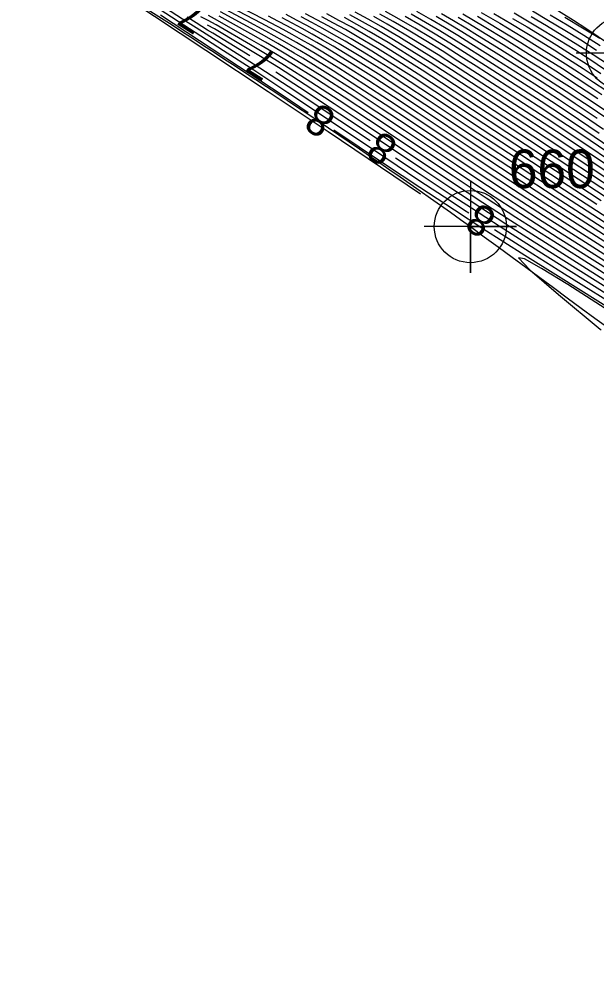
# Model space of a CAD drawing. Extents: x 2602990 to 2605851, y 618069 to 619180.
# Drawn here: x 2604199.9 to 2604237.3, y 618212.5 to 618273.7 of the extents above; entities that cross this region are included whole.
import ezdxf

# ---------------------------------------------------------------- set-up
doc = ezdxf.new("R2010")
doc.units = 0
for name, color, linetype in [('DTM Contours Major', 7, 'Continuous'), ('DTM Contours Major Text', 7, 'Continuous'), ('DTM Contours Minor', 7, 'Continuous'), ('DTM Contours Minor Text', 7, 'Continuous'), ('Exist DTM Breakline', 7, 'Continuous'), ('Exist DTM Breakline Cogo Number', 7, 'Continuous'), ('Exist DTM Breakline Cogo Point CELL', 7, 'Continuous'), ('Exist DTM Breakline Underwater', 7, 'Continuous'), ('Exist DTM Breakline Underwater Cogo Point CELL', 7, 'Continuous')]:
    doc.layers.add(name, color=color, linetype=linetype)

# ---------------------------------------------------------------- blocks, each defined once
blk = doc.blocks.new('EXIST DTM BREAKLINE UNDERWATER COGO POINT')
at = {"layer": 'Exist DTM Breakline Underwater Cogo Point CELL'}
blk.add_lwpolyline([(0, 0.06), (0, -0.06), (0, 0), (0.06, 0), (-0.06, 0)], dxfattribs=at)
blk.add_circle((0, 0), 0.0469, dxfattribs=at)
blk = doc.blocks.new('EXIST DTM BREAKLINE COGO POINT')
at = {"layer": 'Exist DTM Breakline Cogo Point CELL'}
blk.add_lwpolyline([(0, 0.06), (0, -0.06), (0, 0), (0.06, 0), (-0.06, 0)], dxfattribs=at)
blk.add_circle((0, 0), 0.0469, dxfattribs=at)

msp = doc.modelspace()

# ---------------------------------------------------------------- linework, layer by layer
at = {"layer": 'DTM Contours Major'}
for points in [[(2604239.099, 618258.471), (2604234.087, 618261.676), (2604231.784, 618263.173), (2604229.743, 618264.518), (2604225.573, 618267.299), (2604223.926, 618268.389), (2604222.265, 618269.473), (2604220.637, 618270.509), (2604219.09, 618271.459), (2604218.476, 618271.823), (2604217.88, 618272.168), (2604217.299, 618272.497), (2604216.728, 618272.814), (2604215.602, 618273.424), (2604213.152, 618274.715)], [(2604218.651, 618267.601), (2604216.946, 618268.744), (2604214.121, 618270.625), (2604209.065, 618273.953)], [(2604238.766, 618262.872), (2604234.111, 618265.955), (2604230.697, 618268.186), (2604227.735, 618270.121), (2604226.569, 618270.871), (2604225.385, 618271.618), (2604224.193, 618272.348), (2604223.003, 618273.049), (2604222.176, 618273.515), (2604221.351, 618273.965)], [(2604228.391, 618273.812), (2604229.129, 618273.374), (2604229.857, 618272.935), (2604231.301, 618272.045), (2604233.031, 618270.966), (2604233.898, 618270.418), (2604234.763, 618269.867), (2604235.621, 618269.312), (2604236.469, 618268.755), (2604237.212, 618268.258), (2604237.947, 618267.761)], [(2604235.314, 618273.815), (2604236.461, 618273.131), (2604237.586, 618272.449)], [(2604241.126, 618253.083), (2604234.897, 618256.971), (2604232.72, 618258.339), (2604229.99, 618260.079), (2604228.14, 618261.277), (2604225.893, 618262.755), (2604223.61, 618264.274), (2604220.312, 618266.487)]]:
    msp.add_lwpolyline(points, dxfattribs=at)
at = {"layer": 'DTM Contours Minor'}
for points in [[(2604225.936, 618262.33), (2604219.941, 618266.363), (2604216.049, 618268.968), (2604212.006, 618271.655), (2604206.996, 618274.98), (2604202.266, 618278.138), (2604201.653, 618278.55)], [(2604222.662, 618265.78), (2604219.693, 618267.763), (2604217.712, 618269.073), (2604215.515, 618270.503), (2604213.8, 618271.592), (2604211.373, 618273.116), (2604210.855, 618273.445), (2604209.007, 618274.63)], [(2604238.917, 618258.172), (2604233.783, 618261.448), (2604231.985, 618262.614), (2604230.083, 618263.862), (2604228.514, 618264.904), (2604225.353, 618267.017), (2604223.654, 618268.143), (2604221.945, 618269.26), (2604220.276, 618270.327), (2604218.697, 618271.302), (2604218.11, 618271.652), (2604217.541, 618271.985), (2604216.986, 618272.302), (2604215.906, 618272.904), (2604214.611, 618273.604), (2604212.262, 618274.864)], [(2604239.28, 618258.77), (2604234.39, 618261.905), (2604232.016, 618263.451), (2604229.352, 618265.208), (2604225.793, 618267.581), (2604224.196, 618268.636), (2604222.583, 618269.685), (2604220.998, 618270.69), (2604219.483, 618271.616), (2604218.843, 618271.993), (2604218.221, 618272.35), (2604217.613, 618272.692), (2604217.015, 618273.02), (2604215.832, 618273.652), (2604213.246, 618274.995)], [(2604229.071, 618261.099), (2604228.808, 618261.268), (2604227.927, 618261.845), (2604225.843, 618263.22), (2604223.69, 618264.655), (2604219.383, 618267.538), (2604217.335, 618268.903), (2604215.107, 618270.37), (2604213.144, 618271.64), (2604210.941, 618273.057), (2604209.025, 618274.303)], [(2604238.369, 618257.276), (2604234.89, 618259.478), (2604232.435, 618261.044), (2604230.422, 618262.351), (2604228.631, 618263.532), (2604222.834, 618267.402), (2604220.979, 618268.624), (2604219.185, 618269.785), (2604217.512, 618270.837), (2604216.529, 618271.434), (2604215.597, 618271.985), (2604214.694, 618272.506), (2604212.761, 618273.604), (2604212.176, 618273.916)], [(2604238.553, 618257.574), (2604233.608, 618260.714), (2604231.493, 618262.079), (2604229.72, 618263.242), (2604228.269, 618264.204), (2604224.91, 618266.451), (2604223.108, 618267.65), (2604221.302, 618268.837), (2604219.549, 618269.966), (2604217.908, 618270.99), (2604216.865, 618271.617), (2604215.877, 618272.193), (2604214.919, 618272.736), (2604212.861, 618273.881)], [(2604238.735, 618257.873), (2604233.939, 618260.925), (2604232.161, 618262.071), (2604230.379, 618263.237), (2604228.389, 618264.556), (2604225.131, 618266.734), (2604223.382, 618267.896), (2604221.624, 618269.048), (2604219.913, 618270.146), (2604218.303, 618271.145), (2604217.744, 618271.482), (2604216.675, 618272.106), (2604215.65, 618272.686), (2604214.425, 618273.359), (2604212.959, 618274.158)], [(2604239.461, 618259.068), (2604234.692, 618262.134), (2604232.247, 618263.728), (2604229.501, 618265.539), (2604226.012, 618267.863), (2604224.464, 618268.883), (2604222.9, 618269.898), (2604221.357, 618270.873), (2604219.875, 618271.774), (2604219.211, 618272.163), (2604218.564, 618272.532), (2604217.93, 618272.885), (2604217.305, 618273.225), (2604216.684, 618273.555), (2604216.064, 618273.879)], [(2604239.825, 618259.664), (2604235.293, 618262.595), (2604232.148, 618264.654), (2604229.167, 618266.621), (2604226.447, 618268.427), (2604224.998, 618269.378), (2604223.529, 618270.325), (2604222.073, 618271.238), (2604220.659, 618272.091), (2604219.948, 618272.503), (2604219.253, 618272.895), (2604218.568, 618273.27), (2604217.889, 618273.632), (2604217.212, 618273.985)], [(2604237.67, 618261.899), (2604235.327, 618263.427), (2604229.434, 618267.303), (2604226.879, 618268.991), (2604225.526, 618269.875), (2604224.153, 618270.754), (2604222.784, 618271.606), (2604221.442, 618272.409), (2604220.689, 618272.841), (2604219.947, 618273.254), (2604219.213, 618273.65), (2604218.481, 618274.035)], [(2604238.219, 618262.386), (2604235.903, 618263.906), (2604233.015, 618265.811), (2604229.701, 618267.983), (2604227.308, 618269.556), (2604226.049, 618270.372), (2604224.772, 618271.185), (2604223.491, 618271.976), (2604222.223, 618272.728), (2604221.431, 618273.179), (2604220.647, 618273.611), (2604219.865, 618274.028)], [(2604239.04, 618263.115), (2604234.346, 618266.234), (2604232.28, 618267.585), (2604227.948, 618270.403), (2604226.828, 618271.121), (2604225.691, 618271.835), (2604224.542, 618272.535), (2604223.391, 618273.21), (2604222.549, 618273.684), (2604221.704, 618274.142)], [(2604239.585, 618263.6), (2604235.447, 618266.374), (2604234.099, 618267.264), (2604231.897, 618268.693), (2604228.373, 618270.967), (2604227.344, 618271.621), (2604226.297, 618272.271), (2604225.238, 618272.911), (2604224.167, 618273.533), (2604223.294, 618274.02)], [(2604239.858, 618263.843), (2604236.344, 618266.211), (2604235.051, 618267.072), (2604233.573, 618268.039), (2604229.553, 618270.63), (2604228.585, 618271.249), (2604227.6, 618271.871), (2604226.599, 618272.489), (2604225.584, 618273.1), (2604224.554, 618273.695), (2604223.668, 618274.188)], [(2604240.13, 618264.086), (2604236.61, 618266.469), (2604235.286, 618267.352), (2604233.771, 618268.343), (2604230.635, 618270.357), (2604228.797, 618271.531), (2604227.856, 618272.121), (2604226.9, 618272.709), (2604225.929, 618273.289), (2604224.94, 618273.858)], [(2604237.551, 618266.272), (2604236.201, 618267.181), (2604234.75, 618268.139), (2604233.181, 618269.155), (2604229.894, 618271.252), (2604229.009, 618271.812), (2604228.112, 618272.371), (2604227.2, 618272.928), (2604226.272, 618273.479), (2604225.326, 618274.022)], [(2604237.831, 618266.519), (2604236.454, 618267.45), (2604235.759, 618267.912), (2604234.967, 618268.432), (2604233.36, 618269.47), (2604230.902, 618271.033), (2604229.221, 618272.093), (2604228.367, 618272.622), (2604227.499, 618273.148), (2604226.615, 618273.67), (2604225.711, 618274.186)], [(2604237.411, 618267.244), (2604235.995, 618268.193), (2604235.185, 618268.725), (2604233.54, 618269.786), (2604231.036, 618271.371), (2604229.433, 618272.374), (2604228.622, 618272.873), (2604227.797, 618273.369), (2604226.957, 618273.862)], [(2604227.298, 618274.054), (2604228.095, 618273.59), (2604228.876, 618273.123), (2604229.645, 618272.654), (2604231.169, 618271.708), (2604232.87, 618270.64), (2604234.564, 618269.561), (2604235.403, 618269.018), (2604236.232, 618268.473), (2604236.959, 618267.989), (2604238.393, 618267.014)], [(2604228.687, 618274.034), (2604229.382, 618273.625), (2604230.068, 618273.215), (2604231.432, 618272.382), (2604233.192, 618271.291), (2604234.078, 618270.735), (2604234.961, 618270.173), (2604235.839, 618269.606), (2604236.707, 618269.036), (2604237.466, 618268.529)], [(2604229.635, 618273.877), (2604230.919, 618273.11), (2604232.453, 618272.174), (2604233.353, 618271.618), (2604234.257, 618271.052), (2604235.16, 618270.479), (2604236.058, 618269.901), (2604236.945, 618269.318), (2604237.72, 618268.799)], [(2604229.887, 618274.128), (2604231.087, 618273.42), (2604232.595, 618272.508), (2604233.513, 618271.944), (2604234.436, 618271.37), (2604235.359, 618270.786), (2604236.276, 618270.196), (2604237.183, 618269.6), (2604237.974, 618269.07)], [(2604230.697, 618274.056), (2604231.811, 618273.398), (2604232.735, 618272.843), (2604233.672, 618272.272), (2604234.615, 618271.688), (2604235.558, 618271.094), (2604236.496, 618270.491), (2604237.421, 618269.883)], [(2604232.032, 618274.088), (2604233.001, 618273.519), (2604233.982, 618272.932), (2604234.969, 618272.328), (2604235.956, 618271.712), (2604236.935, 618271.085), (2604237.9, 618270.45)], [(2604233.119, 618273.865), (2604234.128, 618273.267), (2604235.142, 618272.652), (2604236.152, 618272.023), (2604237.154, 618271.383), (2604238.141, 618270.734)], [(2604233.213, 618274.223), (2604234.259, 618273.611), (2604235.305, 618272.982), (2604236.344, 618272.339), (2604237.373, 618271.683)], [(2604234.361, 618273.969), (2604235.457, 618273.317), (2604236.541, 618272.649), (2604237.61, 618271.968)], [(2604214.856, 618271.306), (2604213.505, 618272.139), (2604212.458, 618272.779), (2604212.098, 618272.969), (2604211.368, 618273.45), (2604210.795, 618273.808)], [(2604239.95, 618255.858), (2604236.374, 618258.121), (2604234.597, 618259.244), (2604232.13, 618260.816), (2604230.209, 618262.062), (2604228.053, 618263.485), (2604222.56, 618267.153), (2604220.655, 618268.412), (2604218.819, 618269.606), (2604217.113, 618270.686), (2604216.192, 618271.252), (2604214.892, 618272.029), (2604212.66, 618273.328), (2604212.144, 618273.603), (2604211.668, 618273.839)], [(2604239.806, 618255.538), (2604234.295, 618259.016), (2604231.814, 618260.596), (2604229.998, 618261.772), (2604227.965, 618263.111), (2604222.287, 618266.902), (2604220.332, 618268.198), (2604218.452, 618269.426), (2604216.71, 618270.539), (2604215.442, 618271.325), (2604214.247, 618272.046), (2604212.558, 618273.051), (2604212.115, 618273.288)], [(2604239.643, 618259.366), (2604234.993, 618262.364), (2604232.479, 618264.006), (2604229.652, 618265.87), (2604226.23, 618268.145), (2604224.732, 618269.131), (2604223.215, 618270.111), (2604221.715, 618271.055), (2604220.268, 618271.932), (2604219.579, 618272.333), (2604218.907, 618272.714), (2604218.248, 618273.078), (2604217.596, 618273.429), (2604216.947, 618273.77)], [(2604237.396, 618261.656), (2604235.04, 618263.187), (2604229.952, 618266.531), (2604226.664, 618268.709), (2604225.262, 618269.626), (2604223.842, 618270.539), (2604222.429, 618271.422), (2604221.051, 618272.25), (2604220.318, 618272.672), (2604219.599, 618273.075), (2604218.89, 618273.46), (2604218.184, 618273.834)], [(2604237.945, 618262.143), (2604235.615, 618263.666), (2604231.554, 618266.337), (2604227.094, 618269.274), (2604225.788, 618270.123), (2604224.463, 618270.969), (2604223.138, 618271.791), (2604221.833, 618272.568), (2604221.06, 618273.01), (2604220.297, 618273.433), (2604219.538, 618273.84)], [(2604238.493, 618262.629), (2604235.602, 618264.536), (2604233.231, 618266.101), (2604227.522, 618269.839), (2604226.31, 618270.622), (2604225.079, 618271.401), (2604223.842, 618272.162), (2604222.613, 618272.888), (2604221.803, 618273.347), (2604220.998, 618273.788)], [(2604239.313, 618263.358), (2604235.197, 618266.105), (2604233.176, 618267.433), (2604228.16, 618270.685), (2604227.086, 618271.371), (2604225.995, 618272.053), (2604224.891, 618272.722), (2604223.78, 618273.371), (2604222.921, 618273.852)], [(2604231.927, 618273.741), (2604232.872, 618273.18), (2604233.829, 618272.601), (2604234.793, 618272.007), (2604235.757, 618271.402), (2604236.715, 618270.788), (2604237.661, 618270.167)], [(2604239.658, 618255.222), (2604233.977, 618258.799), (2604231.482, 618260.386), (2604229.789, 618261.481), (2604227.902, 618262.721), (2604226.027, 618263.967), (2604222.02, 618266.646), (2604220.011, 618267.981), (2604218.084, 618269.248), (2604216.548, 618270.239)], [(2604239.505, 618254.911), (2604233.633, 618258.598), (2604231.122, 618260.195), (2604229.248, 618261.407), (2604227.878, 618262.306), (2604225.911, 618263.61), (2604224.325, 618264.669)], [(2604239.343, 618254.613), (2604235.3, 618257.141), (2604233.241, 618258.433), (2604230.751, 618260.014)], [(2604262.402, 618239.529), (2604262.301, 618239.56), (2604262.225, 618239.592), (2604262.166, 618239.626), (2604262.067, 618239.708), (2604262.011, 618239.756), (2604261.834, 618239.893), (2604261.583, 618240.066), (2604261.263, 618240.275), (2604260.429, 618240.795), (2604253.92, 618244.763), (2604251.432, 618246.293), (2604248.83, 618247.91), (2604245.643, 618249.92), (2604243.215, 618251.479), (2604237.626, 618255.103), (2604235.509, 618256.455), (2604233.807, 618257.504), (2604232.687, 618258.127), (2604232.317, 618258.199), (2604233.045, 618257.417), (2604234.902, 618255.805), (2604237.62, 618253.557), (2604237.667, 618253.519)]]:
    msp.add_lwpolyline(points, dxfattribs=at)
at = {"layer": 'Exist DTM Breakline'}
msp.add_spline([(2604056.195, 618608.101), (2604070.612, 618564.846), (2604060.948, 618498.617), (2604052.223, 618447.183), (2604051.568, 618445.166), (2604051.779, 618438.355), (2604056.316, 618420.051), (2604056.045, 618414.227), (2604060.112, 618404.174), (2604065.814, 618393.977), (2604079.591, 618374.932), (2604102.645, 618354.376), (2604129.573, 618330.438), (2604185.644, 618288.739), (2604229.181, 618260.22), (2604259.941, 618240.43), (2604275.412, 618231.212), (2604276.014, 618212.47)], degree=3, dxfattribs=at)
at = {"layer": 'Exist DTM Breakline Underwater'}
msp.add_spline([(2604068.235, 618404.026), (2604081.862, 618390.481), (2604106.657, 618363.116), (2604137.711, 618338.436), (2604184.389, 618299.643), (2604239.062, 618271.475), (2604260.626, 618254.325), (2604289.805, 618238.046)], degree=3, dxfattribs=at)

# ---------------------------------------------------------------- block references
at = {"layer": 'Exist DTM Breakline Cogo Point CELL', "xscale": 50, "yscale": 50}
msp.add_blockref('EXIST DTM BREAKLINE COGO POINT', (2604229.181, 618260.22), dxfattribs=at)
at = {"layer": 'Exist DTM Breakline Underwater Cogo Point CELL', "xscale": 50, "yscale": 50}
msp.add_blockref('EXIST DTM BREAKLINE UNDERWATER COGO POINT', (2604239.062, 618271.475), dxfattribs=at)

# ---------------------------------------------------------------- texts
at = {"layer": 'DTM Contours Major Text'}
msp.add_text('8', height=2, rotation=146.14626, dxfattribs=at).set_placement((2604220.581, 618267.51))
at = {"layer": 'DTM Contours Minor Text'}
for s, rotation, p in [('7', 147.90421, (2604212.348, 618274.311)), ('7', 147.78567, (2604216.79, 618271.273)), ('8', 146.26392, (2604224.593, 618265.693)), ('8', 147.14739, (2604231.003, 618261.041))]:
    msp.add_text(s, height=2, rotation=rotation, dxfattribs=at).set_placement(p)
at = {"layer": 'Exist DTM Breakline Cogo Number'}
msp.add_text('660', height=2.5, dxfattribs=at).set_placement((2604231.681, 618262.72))

doc.saveas('drawing.dxf')
